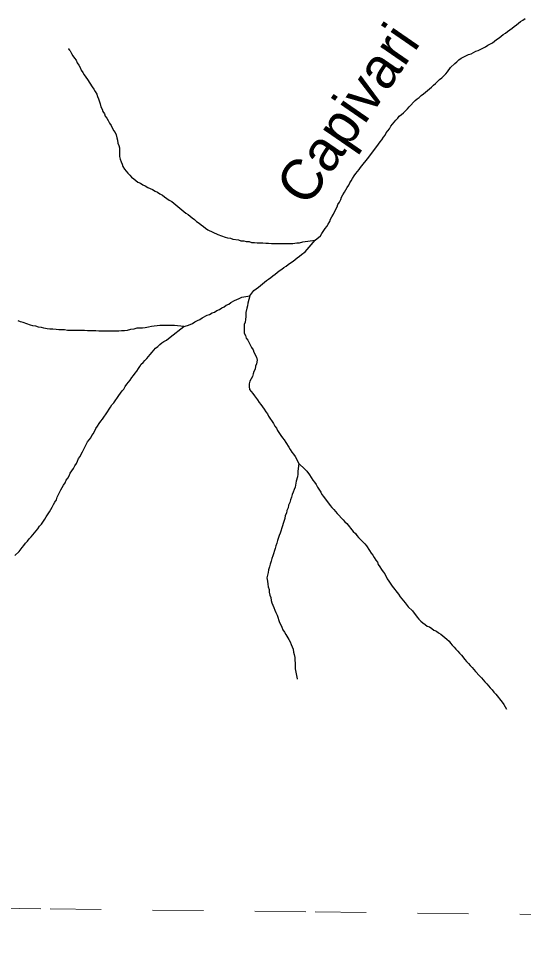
# Model space of a CAD drawing. Extents: x 652.3 to 678, y 7316.9 to 7344.9.
# Drawn here: x 662.07 to 663.057, y 7317.076 to 7318.87 of the extents above; entities that cross this region are included whole.
import ezdxf
from ezdxf.enums import TextEntityAlignment as Align

# ---------------------------------------------------------------- set-up
doc = ezdxf.new("R2010")
doc.units = 0
doc.header["$LTSCALE"] = 0.032
doc.linetypes.add('SHORT_DASHED', pattern=[2.7, 1.5, -1.2])
doc.layers.add('53', color=7, linetype='SHORT_DASHED', lineweight=13)
doc.layers.add('7', color=7, linetype='Continuous', lineweight=25)
doc.layers.add('61', color=7, linetype='Continuous')

msp = doc.modelspace()

# ---------------------------------------------------------------- linework, layer by layer
at = {"layer": '53'}
msp.add_lwpolyline([(657.4691, 7317.1832), (657.9871, 7317.1774), (658.5052, 7317.1717), (659.0233, 7317.1658), (659.5414, 7317.16), (660.0594, 7317.1542), (660.5775, 7317.1483), (661.0956, 7317.1424), (661.6137, 7317.1365), (662.1318, 7317.1306), (662.6498, 7317.1247), (663.1679, 7317.1187), (663.686, 7317.1127), (664.2041, 7317.1067), (664.7222, 7317.1007), (665.2403, 7317.0947), (665.7584, 7317.0886), (666.2765, 7317.0825), (666.7945, 7317.0764)], dxfattribs=at)
at = {"layer": '7'}
for points in [[(662.8112, 7318.6755), (662.8143, 7318.6795), (662.8183, 7318.6826), (662.8223, 7318.6858), (662.8263, 7318.6898), (662.8302, 7318.6938), (662.8334, 7318.6978), (662.8454, 7318.7097), (662.8493, 7318.7129), (662.8533, 7318.7161), (662.8573, 7318.72), (662.8613, 7318.7232), (662.8653, 7318.7264), (662.8692, 7318.7296), (662.8732, 7318.7328), (662.8772, 7318.7359), (662.8812, 7318.7399), (662.8852, 7318.7431), (662.8891, 7318.7471), (662.8931, 7318.7511), (662.8971, 7318.7542), (662.905, 7318.7622), (662.9082, 7318.7662), (662.9146, 7318.7741), (662.9225, 7318.7821), (662.9265, 7318.7853), (662.9305, 7318.7893), (662.9353, 7318.7924), (662.9496, 7318.7996), (662.9544, 7318.8012), (662.9639, 7318.806), (662.9687, 7318.8076), (662.983, 7318.8147), (662.987, 7318.8179), (662.9965, 7318.8227), (663.0005, 7318.8259), (663.0045, 7318.829), (663.0093, 7318.8322), (663.0133, 7318.8354), (663.0172, 7318.8386), (663.022, 7318.8418), (663.026, 7318.845), (663.03, 7318.8481), (663.0347, 7318.8513), (663.0387, 7318.8545), (663.0435, 7318.8577), (663.0475, 7318.8609), (663.0514, 7318.8641), (663.0554, 7318.8672), (663.0602, 7318.8704)], [(662.167, 7318.8112), (662.1676, 7318.8106), (662.1698, 7318.8084), (662.1714, 7318.8068), (662.1738, 7318.802), (662.1762, 7318.7972)], [(662.1762, 7318.7972), (662.1794, 7318.7924), (662.1826, 7318.7885), (662.1849, 7318.7837), (662.1881, 7318.7789), (662.1905, 7318.7741), (662.1929, 7318.7694), (662.1961, 7318.7646), (662.1985, 7318.7598), (662.2017, 7318.7558), (662.2048, 7318.7511), (662.2144, 7318.7367), (662.2176, 7318.732), (662.22, 7318.7272), (662.2231, 7318.7224), (662.2247, 7318.7176), (662.2263, 7318.7129), (662.2295, 7318.7033), (662.2311, 7318.6978), (662.2335, 7318.693), (662.2351, 7318.6882), (662.2383, 7318.6842), (662.2398, 7318.6795), (662.243, 7318.6755), (662.2454, 7318.6707), (662.2478, 7318.6659), (662.251, 7318.6612), (662.2558, 7318.6516), (662.2589, 7318.6476), (662.2613, 7318.6428), (662.2621, 7318.6373), (662.2637, 7318.6325), (662.2645, 7318.6269), (662.2661, 7318.6222), (662.2677, 7318.6174), (662.2677, 7318.6007), (662.2685, 7318.5951), (662.2709, 7318.5903), (662.2725, 7318.5856), (662.2741, 7318.5808), (662.2772, 7318.576), (662.2836, 7318.5681), (662.2876, 7318.5641), (662.2908, 7318.5601), (662.2955, 7318.5569), (662.2995, 7318.5537), (662.3035, 7318.5505), (662.3083, 7318.5482), (662.3131, 7318.545), (662.3178, 7318.5434), (662.3226, 7318.5402), (662.3274, 7318.5378), (662.3321, 7318.5362), (662.3369, 7318.533), (662.3417, 7318.5307), (662.3465, 7318.5275), (662.3512, 7318.5251), (662.3552, 7318.5219), (662.36, 7318.5187), (662.3648, 7318.5155), (662.3695, 7318.5124), (662.3735, 7318.5092), (662.3775, 7318.506), (662.3815, 7318.5028), (662.3855, 7318.4996), (662.3894, 7318.4964), (662.3934, 7318.4933), (662.3974, 7318.4901), (662.4014, 7318.4869), (662.4054, 7318.4837), (662.4093, 7318.4805), (662.4141, 7318.4773), (662.4181, 7318.4734), (662.4229, 7318.4702), (662.4268, 7318.467), (662.4316, 7318.4638), (662.4356, 7318.4606), (662.4404, 7318.4575), (662.4595, 7318.4479), (662.4738, 7318.4431), (662.4786, 7318.4415), (662.4841, 7318.4407), (662.4889, 7318.4392), (662.5, 7318.4376), (662.5048, 7318.436), (662.5104, 7318.436), (662.5152, 7318.4344), (662.5207, 7318.4344), (662.5255, 7318.4328), (662.5311, 7318.4328), (662.5366, 7318.432), (662.5478, 7318.432), (662.5533, 7318.4312), (662.5589, 7318.4312), (662.5645, 7318.4304), (662.5979, 7318.4304), (662.6059, 7318.4304), (662.6138, 7318.432), (662.6194, 7318.432), (662.6258, 7318.4336), (662.6496, 7318.4368)], [(662.6496, 7318.4368), (662.66, 7318.4455), (662.6632, 7318.4503), (662.6695, 7318.4598), (662.6727, 7318.4638), (662.6751, 7318.4686), (662.6783, 7318.4734), (662.6799, 7318.4781), (662.6823, 7318.4829), (662.6854, 7318.4877), (662.6878, 7318.4925), (662.6926, 7318.502), (662.6942, 7318.5068), (662.6974, 7318.5116), (662.6998, 7318.5163), (662.7013, 7318.5211), (662.7037, 7318.5259), (662.7069, 7318.5307), (662.7101, 7318.5354), (662.7125, 7318.5402), (662.7157, 7318.5442), (662.7173, 7318.549), (662.7204, 7318.5529), (662.7228, 7318.5577), (662.726, 7318.5625), (662.7292, 7318.5673), (662.7356, 7318.5752), (662.7387, 7318.5792), (662.7547, 7318.5991), (662.7578, 7318.6039), (662.7706, 7318.6198), (662.7769, 7318.6293), (662.7801, 7318.6333), (662.7833, 7318.6381), (662.7865, 7318.6421), (662.7889, 7318.6468), (662.7952, 7318.6548), (662.7976, 7318.6596), (662.8072, 7318.6715), (662.8112, 7318.6755)], [(662.5223, 7318.3286), (662.5303, 7318.3389), (662.5343, 7318.3421), (662.539, 7318.3453), (662.543, 7318.3484), (662.547, 7318.3516), (662.551, 7318.3548), (662.5549, 7318.358), (662.5589, 7318.3612), (662.5629, 7318.3644), (662.5669, 7318.3675), (662.5716, 7318.3707), (662.5756, 7318.3739), (662.5796, 7318.3771), (662.5844, 7318.3803), (662.5884, 7318.3835), (662.5931, 7318.3866), (662.5971, 7318.3898), (662.6019, 7318.393), (662.6067, 7318.3962), (662.6106, 7318.3994), (662.6146, 7318.4026), (662.6194, 7318.4057), (662.6234, 7318.4089), (662.6305, 7318.4145), (662.6496, 7318.4368)], [(662.3934, 7318.2681), (662.4006, 7318.2705), (662.4054, 7318.2721), (662.4101, 7318.2744), (662.4149, 7318.2776), (662.4197, 7318.28), (662.4244, 7318.2824), (662.4292, 7318.2856), (662.4388, 7318.2904), (662.4435, 7318.292), (662.4483, 7318.2951), (662.4531, 7318.2967), (662.4579, 7318.2999), (662.4626, 7318.3015), (662.4674, 7318.3047), (662.4722, 7318.3071), (662.4762, 7318.3103), (662.4809, 7318.3118), (662.4849, 7318.315), (662.4921, 7318.319), (662.5016, 7318.323), (662.5064, 7318.3254), (662.5223, 7318.3286)], [(662.5223, 7318.3286), (662.5183, 7318.3142), (662.5175, 7318.3087), (662.516, 7318.3039), (662.5144, 7318.2959), (662.5144, 7318.288), (662.5136, 7318.2824), (662.5128, 7318.2768), (662.5112, 7318.2721), (662.5112, 7318.2553), (662.5136, 7318.2506), (662.5152, 7318.2458), (662.5183, 7318.2418), (662.5255, 7318.2275), (662.5287, 7318.2227), (662.5303, 7318.218), (662.535, 7318.2084), (662.5366, 7318.2028), (662.535, 7318.1957), (662.5335, 7318.1909), (662.5327, 7318.1853), (662.5303, 7318.1806), (662.5287, 7318.1758), (662.5271, 7318.171), (662.5223, 7318.1615), (662.5207, 7318.1567), (662.5207, 7318.1511), (662.5215, 7318.1455), (662.5279, 7318.1376), (662.5311, 7318.1328), (662.5374, 7318.1249), (662.5406, 7318.1201), (662.5438, 7318.1161), (662.5502, 7318.1066), (662.5533, 7318.1018), (662.5565, 7318.0978), (662.5589, 7318.093), (662.5685, 7318.0787), (662.5709, 7318.0739), (662.574, 7318.07), (662.5764, 7318.0652), (662.5828, 7318.0556), (662.586, 7318.0509), (662.5892, 7318.0469), (662.5923, 7318.0421), (662.5987, 7318.0326), (662.6011, 7318.0278), (662.6043, 7318.023), (662.6075, 7318.019), (662.6106, 7318.0143), (662.6178, 7318.0007)], [(662.0632, 7317.8209), (662.0712, 7317.8289), (662.0775, 7317.8368), (662.0807, 7317.8408), (662.0839, 7317.8448), (662.0879, 7317.8488), (662.0911, 7317.8535), (662.095, 7317.8575), (662.1078, 7317.8734), (662.1109, 7317.8782), (662.1149, 7317.8822), (662.1213, 7317.8917), (662.1245, 7317.8965), (662.1308, 7317.906), (662.1332, 7317.9108), (662.1356, 7317.9156), (662.1388, 7317.9204), (662.1412, 7317.9251), (662.1444, 7317.9299), (662.146, 7317.9347), (662.1531, 7317.949), (662.1555, 7317.9538), (662.1579, 7317.9586), (662.1611, 7317.9633), (662.1635, 7317.9681), (662.1666, 7317.9721), (662.169, 7317.9769), (662.1714, 7317.9816), (662.1746, 7317.9864), (662.1778, 7317.9912), (662.1802, 7317.996), (662.1834, 7318.0007), (662.1857, 7318.0055), (662.1873, 7318.0103), (662.1905, 7318.0143), (662.1929, 7318.019), (662.1953, 7318.0238), (662.2025, 7318.0381), (662.2048, 7318.0429), (662.208, 7318.0469), (662.2112, 7318.0509), (662.2136, 7318.0556), (662.2168, 7318.0596), (662.2215, 7318.0692), (662.2247, 7318.0739), (662.2279, 7318.0787), (662.2311, 7318.0835), (662.2343, 7318.0875), (662.2438, 7318.1018), (662.247, 7318.1066), (662.2502, 7318.1105), (662.2526, 7318.1153), (662.2566, 7318.1193), (662.2661, 7318.1336), (662.2693, 7318.1384), (662.2725, 7318.1424), (662.2757, 7318.1463), (662.2788, 7318.1511), (662.282, 7318.1559), (662.2884, 7318.1638), (662.2916, 7318.1686), (662.2948, 7318.1726), (662.2979, 7318.1774), (662.3011, 7318.1813), (662.3043, 7318.1861), (662.3075, 7318.1901), (662.3099, 7318.1949), (662.3138, 7318.1981), (662.317, 7318.202), (662.321, 7318.206), (662.3242, 7318.21), (662.3274, 7318.214), (662.3314, 7318.218), (662.3377, 7318.2259), (662.3425, 7318.2291), (662.3465, 7318.2331), (662.3504, 7318.2363), (662.3544, 7318.2394), (662.3592, 7318.2418), (662.3664, 7318.2474), (662.3934, 7318.2681)], [(662.3934, 7318.2681), (662.3751, 7318.2705), (662.3465, 7318.2705), (662.3409, 7318.2697), (662.3353, 7318.2689), (662.3298, 7318.2681), (662.3242, 7318.2673), (662.3178, 7318.2657), (662.3123, 7318.2649), (662.3011, 7318.2649), (662.2955, 7318.2633), (662.2892, 7318.2625), (662.2828, 7318.2609), (662.2772, 7318.2601), (662.2717, 7318.2601), (662.2661, 7318.2593), (662.2271, 7318.2593), (662.2215, 7318.2601), (662.2048, 7318.2601), (662.1993, 7318.2609), (662.1658, 7318.2609), (662.1603, 7318.2617), (662.1491, 7318.2617), (662.1436, 7318.2625), (662.1372, 7318.2633), (662.1316, 7318.2633), (662.1261, 7318.2641), (662.1197, 7318.2649), (662.1149, 7318.2665), (662.1094, 7318.2673), (662.1038, 7318.2689), (662.0982, 7318.2697), (662.0934, 7318.2713), (662.0791, 7318.276), (662.0743, 7318.2776), (662.0696, 7318.2792)], [(662.6178, 7318.0007), (662.6162, 7317.9856), (662.6162, 7317.98), (662.6154, 7317.9745), (662.613, 7317.9665), (662.6106, 7317.9546), (662.609, 7317.9498), (662.6067, 7317.945), (662.6051, 7317.9403), (662.6035, 7317.9347), (662.6019, 7317.9299), (662.6003, 7317.9243), (662.5979, 7317.9196), (662.5971, 7317.914), (662.5947, 7317.9092), (662.5939, 7317.9037), (662.5915, 7317.8989), (662.5907, 7317.8933), (662.5876, 7317.8838), (662.586, 7317.879), (662.5812, 7317.8647), (662.5796, 7317.8599), (662.5764, 7317.8503), (662.5748, 7317.8448), (662.5732, 7317.84), (662.5716, 7317.8344), (662.5669, 7317.8201), (662.5653, 7317.8153), (662.5637, 7317.8098), (662.5621, 7317.8042), (662.5605, 7317.7986), (662.5589, 7317.7931), (662.5581, 7317.7875), (662.5565, 7317.7827), (662.5557, 7317.7771), (662.5565, 7317.7708), (662.5573, 7317.7652), (662.5581, 7317.7596), (662.5597, 7317.7549), (662.5597, 7317.7493), (662.5613, 7317.7437), (662.5629, 7317.7389), (662.5637, 7317.7334), (662.5653, 7317.7286), (662.5669, 7317.7238), (662.5693, 7317.7191), (662.5709, 7317.7143), (662.5732, 7317.7095), (662.5756, 7317.7047), (662.5804, 7317.6904), (662.5828, 7317.6856), (662.5844, 7317.6809), (662.5868, 7317.6761), (662.59, 7317.6713), (662.5923, 7317.6665), (662.5987, 7317.657), (662.6011, 7317.6522), (662.6027, 7317.6474), (662.6051, 7317.6427), (662.6067, 7317.6379), (662.6075, 7317.6323), (662.609, 7317.6276), (662.6098, 7317.622), (662.6098, 7317.6164), (662.6106, 7317.6108), (662.6106, 7317.5997), (662.6138, 7317.583), (662.6144, 7317.5799), (662.6145, 7317.5795)], [(662.6178, 7318.0007), (662.6297, 7317.9896), (662.6337, 7317.9856), (662.6385, 7317.9784), (662.6456, 7317.9681), (662.6488, 7317.9641), (662.652, 7317.9594), (662.6544, 7317.9546), (662.6608, 7317.945), (662.6632, 7317.9403), (662.6663, 7317.9363), (662.6695, 7317.9315), (662.6759, 7317.9235), (662.6791, 7317.9188), (662.6823, 7317.9148), (662.6862, 7317.9108), (662.6894, 7317.9068), (662.6926, 7317.9029), (662.7045, 7317.8909), (662.7077, 7317.8869), (662.7117, 7317.8838), (662.7244, 7317.8678), (662.7284, 7317.8639), (662.7316, 7317.8599), (662.7348, 7317.8559), (662.7467, 7317.844), (662.7499, 7317.84), (662.7562, 7317.8305), (662.7594, 7317.8257), (662.7626, 7317.8217), (662.765, 7317.8169), (662.7682, 7317.8122), (662.7714, 7317.8082), (662.773, 7317.8034), (662.7761, 7317.7986), (662.7793, 7317.7938), (662.7825, 7317.7891), (662.7857, 7317.7851), (662.7905, 7317.7755), (662.7936, 7317.7708), (662.8, 7317.7612), (662.8127, 7317.7453), (662.8159, 7317.7405), (662.8223, 7317.7326), (662.8255, 7317.7286), (662.8318, 7317.7206), (662.8398, 7317.7127), (662.8493, 7317.7008), (662.8525, 7317.6968), (662.8565, 7317.6928), (662.8605, 7317.6896), (662.8645, 7317.6864), (662.8684, 7317.6832), (662.8732, 7317.6817), (662.878, 7317.6785), (662.882, 7317.6753), (662.8867, 7317.6729), (662.8907, 7317.6697), (662.8955, 7317.6673), (662.8995, 7317.6642), (662.9035, 7317.661), (662.9074, 7317.6578), (662.9114, 7317.6538), (662.9146, 7317.6498), (662.9178, 7317.6459), (662.9218, 7317.6419), (662.9249, 7317.6379), (662.9289, 7317.6339), (662.9321, 7317.6299), (662.9361, 7317.626), (662.9424, 7317.618), (662.9456, 7317.614), (662.9496, 7317.61), (662.9528, 7317.6061), (662.9568, 7317.6021), (662.9631, 7317.5941), (662.9711, 7317.5862), (662.9751, 7317.5822), (662.9814, 7317.5742), (662.9854, 7317.5703), (662.9918, 7317.5623), (662.9958, 7317.5583), (662.9989, 7317.5543), (663.0029, 7317.5504), (663.0156, 7317.5345), (663.0188, 7317.5297), (663.0236, 7317.5209), (663.0238, 7317.5206)]]:
    msp.add_lwpolyline(points, dxfattribs=at)

# ---------------------------------------------------------------- texts
at = {"layer": '61'}
msp.add_text('Capivari', height=0.08, rotation=55.402, dxfattribs=at).set_placement((662.7459, 7318.6612), align=Align.CENTER)

doc.saveas('drawing.dxf')
